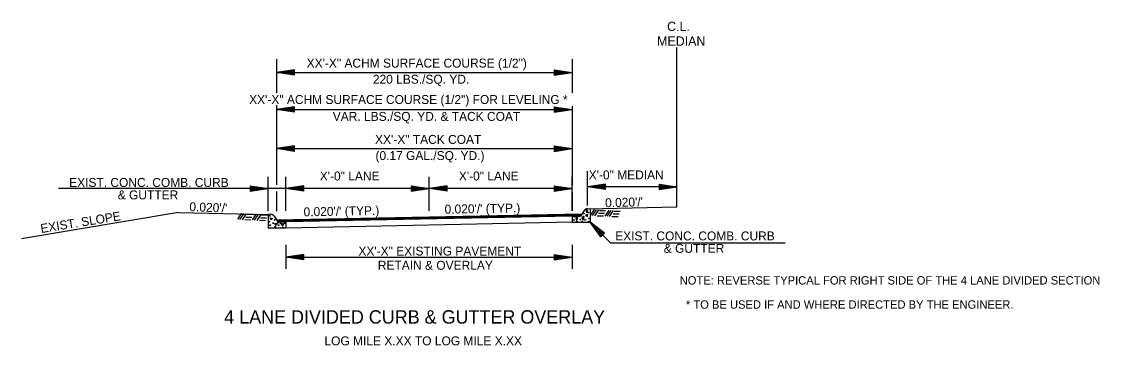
# Model space of a CAD drawing. Extents: x 544199 to 1930787, y -1968972 to 596640.
# Drawn here: x 551577 to 552481, y -1965964 to -1965692 of the extents above; entities that cross this region are included whole.
import ezdxf

# ---------------------------------------------------------------- set-up
doc = ezdxf.new("R2010")
doc.units = 0
doc.layers.add('R_Border Prem', color=7, linetype='Continuous')
doc.layers.add('R_Draft', color=7, linetype='Continuous')

msp = doc.modelspace()

# ---------------------------------------------------------------- linework, layer by layer
at = {"layer": 'R_Draft'}
for p, q in [((552126.68, -1965847.39), (552126.68, -1965713.88)), ((551790.98, -1965723.48), (551790.98, -1965751.87)), ((551805.98, -1965732.49), (551790.98, -1965734.74)), ((551805.98, -1965732.86), (551793.49, -1965734.74)), ((551805.98, -1965736.99), (551805.98, -1965732.49)), ((552023.81, -1965732.49), (552038.81, -1965734.74)), ((552023.81, -1965732.49), (552023.81, -1965736.99)), ((552023.81, -1965732.86), (552036.3, -1965734.74)), ((551790.98, -1965734.74), (552038.81, -1965734.74)), ((551805.98, -1965736.99), (551790.98, -1965734.74)), ((551805.98, -1965736.61), (551793.49, -1965734.74)), ((551805.98, -1965733.24), (551796.07, -1965734.74)), ((551805.98, -1965736.23), (551796.07, -1965734.74)), ((551805.98, -1965733.62), (551798.56, -1965734.74)), ((551805.98, -1965735.85), (551798.56, -1965734.74)), ((551805.98, -1965734), (551801.11, -1965734.74)), ((551805.98, -1965735.46), (551801.11, -1965734.74)), ((551805.98, -1965734.38), (551803.61, -1965734.74)), ((551805.98, -1965735.09), (551803.61, -1965734.74)), ((552023.81, -1965733.24), (552033.72, -1965734.74)), ((552023.81, -1965733.62), (552031.22, -1965734.74)), ((552023.81, -1965734.01), (552028.68, -1965734.74)), ((552023.81, -1965734.38), (552026.18, -1965734.74)), ((552023.81, -1965736.99), (552038.81, -1965734.74)), ((552023.81, -1965735.47), (552028.68, -1965734.74)), ((552023.81, -1965736.23), (552033.72, -1965734.74)), ((552023.81, -1965736.61), (552036.3, -1965734.74)), ((552023.81, -1965735.85), (552031.22, -1965734.74)), ((552023.81, -1965735.09), (552026.18, -1965734.74)), ((551790.98, -1965762.06), (551790.98, -1965829)), ((551805.98, -1965763.36), (551790.98, -1965765.61)), ((551790.98, -1965765.61), (552038.81, -1965765.61)), ((551805.98, -1965767.86), (551790.98, -1965765.61)), ((551805.98, -1965763.73), (551793.49, -1965765.61)), ((551805.98, -1965767.48), (551793.49, -1965765.61)), ((551805.98, -1965764.11), (551796.07, -1965765.61)), ((551805.98, -1965767.1), (551796.07, -1965765.61)), ((551805.98, -1965764.49), (551798.56, -1965765.61)), ((551805.98, -1965766.72), (551798.56, -1965765.61)), ((551805.98, -1965764.87), (551801.11, -1965765.61)), ((551805.98, -1965766.33), (551801.11, -1965765.61)), ((551805.98, -1965765.25), (551803.61, -1965765.61)), ((551805.98, -1965765.96), (551803.61, -1965765.61)), ((551805.98, -1965767.86), (551805.98, -1965763.36)), ((552023.81, -1965763.36), (552038.81, -1965765.61)), ((552023.81, -1965763.36), (552023.81, -1965767.86)), ((552023.81, -1965763.73), (552036.3, -1965765.61)), ((552023.81, -1965764.11), (552033.72, -1965765.61)), ((552023.81, -1965764.49), (552031.22, -1965765.61)), ((552023.81, -1965764.88), (552028.68, -1965765.61)), ((552023.81, -1965765.25), (552026.18, -1965765.61)), ((552023.81, -1965767.86), (552038.81, -1965765.61)), ((552023.81, -1965766.34), (552028.68, -1965765.61)), ((552023.81, -1965767.1), (552033.72, -1965765.61)), ((552023.81, -1965767.48), (552036.3, -1965765.61)), ((552023.81, -1965766.72), (552031.22, -1965765.61)), ((552023.81, -1965765.96), (552026.18, -1965765.61)), ((551805.98, -1965796.29), (551790.98, -1965798.54)), ((551805.98, -1965800.79), (551805.98, -1965796.29)), ((552023.81, -1965796.29), (552038.81, -1965798.54)), ((552023.81, -1965796.29), (552023.81, -1965800.79)), ((551790.98, -1965798.54), (552038.81, -1965798.54)), ((551805.98, -1965800.79), (551790.98, -1965798.54)), ((551805.98, -1965796.66), (551793.49, -1965798.54)), ((551805.98, -1965800.41), (551793.49, -1965798.54)), ((551805.98, -1965797.04), (551796.07, -1965798.54)), ((551805.98, -1965800.03), (551796.07, -1965798.54)), ((551805.98, -1965797.42), (551798.56, -1965798.54)), ((551805.98, -1965799.65), (551798.56, -1965798.54)), ((551805.98, -1965797.8), (551801.11, -1965798.54)), ((551805.98, -1965799.26), (551801.11, -1965798.54)), ((551805.98, -1965798.18), (551803.61, -1965798.54)), ((551805.98, -1965798.89), (551803.61, -1965798.54)), ((552023.81, -1965796.66), (552036.3, -1965798.54)), ((552023.81, -1965797.04), (552033.72, -1965798.54)), ((552023.81, -1965797.42), (552031.22, -1965798.54)), ((552023.81, -1965797.81), (552028.68, -1965798.54)), ((552023.81, -1965798.18), (552026.18, -1965798.54)), ((552023.81, -1965800.79), (552038.81, -1965798.54)), ((552023.81, -1965799.27), (552028.68, -1965798.54)), ((552023.81, -1965800.03), (552033.72, -1965798.54)), ((552023.81, -1965800.41), (552036.3, -1965798.54)), ((552023.81, -1965799.65), (552031.22, -1965798.54)), ((552023.81, -1965798.89), (552026.18, -1965798.54)), ((551783.88, -1965850.9), (551783.88, -1965822.18)), ((551798.88, -1965850.73), (551798.88, -1965822.18)), ((551918.88, -1965850.73), (551918.88, -1965822.18)), ((552038.81, -1965832.07), (552038.81, -1965822.18)), ((552038.81, -1965850.73), (552038.81, -1965822.18)), ((552051.68, -1965846.06), (552051.68, -1965817.34)), ((551798.88, -1965832.07), (551608.07, -1965832.07)), ((551768.88, -1965829.82), (551783.88, -1965832.07)), ((551768.88, -1965829.82), (551768.88, -1965834.32)), ((551768.88, -1965830.2), (551781.37, -1965832.07)), ((551768.88, -1965830.58), (551778.79, -1965832.07)), ((551768.88, -1965830.96), (551776.3, -1965832.07)), ((551768.88, -1965831.35), (551773.75, -1965832.07)), ((551768.88, -1965831.72), (551771.25, -1965832.07)), ((551768.88, -1965834.32), (551783.88, -1965832.07)), ((551768.88, -1965832.81), (551773.75, -1965832.07)), ((551768.88, -1965833.57), (551778.79, -1965832.07)), ((551768.88, -1965833.95), (551781.37, -1965832.07)), ((551768.88, -1965833.19), (551776.3, -1965832.07)), ((551768.88, -1965832.43), (551771.25, -1965832.07)), ((551813.88, -1965829.82), (551798.88, -1965832.07)), ((551918.88, -1965832.07), (551798.88, -1965832.07)), ((551813.88, -1965834.32), (551798.88, -1965832.07)), ((551813.88, -1965830.2), (551801.38, -1965832.07)), ((551813.88, -1965833.95), (551801.38, -1965832.07)), ((551813.88, -1965830.58), (551803.96, -1965832.07)), ((551813.88, -1965833.57), (551803.96, -1965832.07)), ((551813.88, -1965830.96), (551806.46, -1965832.07)), ((551813.88, -1965833.19), (551806.46, -1965832.07)), ((551813.88, -1965831.34), (551809, -1965832.07)), ((551813.88, -1965832.8), (551809, -1965832.07)), ((551813.88, -1965831.72), (551811.51, -1965832.07)), ((551813.88, -1965832.43), (551811.51, -1965832.07)), ((551813.88, -1965834.32), (551813.88, -1965829.82)), ((551903.88, -1965829.82), (551918.88, -1965832.07)), ((551903.88, -1965829.82), (551903.88, -1965834.32)), ((551903.88, -1965830.2), (551916.37, -1965832.07)), ((551903.88, -1965830.58), (551913.79, -1965832.07)), ((551903.88, -1965830.96), (551911.3, -1965832.07)), ((551903.88, -1965831.35), (551908.75, -1965832.07)), ((551903.88, -1965831.72), (551906.25, -1965832.07)), ((551903.88, -1965834.32), (551918.88, -1965832.07)), ((551903.88, -1965832.81), (551908.75, -1965832.07)), ((551903.88, -1965833.57), (551913.79, -1965832.07)), ((551903.88, -1965833.95), (551916.37, -1965832.07)), ((551903.88, -1965833.19), (551911.3, -1965832.07)), ((551903.88, -1965832.43), (551906.25, -1965832.07)), ((551933.88, -1965829.82), (551918.88, -1965832.07)), ((552038.81, -1965832.07), (551918.88, -1965832.07)), ((551933.88, -1965834.32), (551918.88, -1965832.07)), ((551933.88, -1965830.2), (551921.38, -1965832.07)), ((551933.88, -1965833.95), (551921.38, -1965832.07)), ((551933.88, -1965830.58), (551923.96, -1965832.07)), ((551933.88, -1965833.57), (551923.96, -1965832.07)), ((551933.88, -1965830.96), (551926.46, -1965832.07)), ((551933.88, -1965833.19), (551926.46, -1965832.07)), ((551933.88, -1965831.34), (551929, -1965832.07)), ((551933.88, -1965832.8), (551929, -1965832.07)), ((551933.88, -1965831.72), (551931.51, -1965832.07)), ((551933.88, -1965832.43), (551931.51, -1965832.07)), ((551933.88, -1965834.32), (551933.88, -1965829.82)), ((552023.81, -1965829.82), (552038.81, -1965832.07)), ((552023.81, -1965829.82), (552023.81, -1965834.32)), ((552023.81, -1965830.2), (552036.3, -1965832.07)), ((552023.81, -1965830.58), (552033.72, -1965832.07)), ((552023.81, -1965830.96), (552031.22, -1965832.07)), ((552023.81, -1965831.35), (552028.68, -1965832.07)), ((552023.81, -1965831.72), (552026.18, -1965832.07)), ((552023.81, -1965834.32), (552038.81, -1965832.07)), ((552023.81, -1965832.81), (552028.68, -1965832.07)), ((552023.81, -1965833.57), (552033.72, -1965832.07)), ((552023.81, -1965833.95), (552036.3, -1965832.07)), ((552023.81, -1965833.19), (552031.22, -1965832.07)), ((552023.81, -1965832.43), (552026.18, -1965832.07)), ((552038.81, -1965850.73), (552038.81, -1965832.07)), ((552066.68, -1965828.25), (552051.68, -1965830.5)), ((552126.68, -1965830.5), (552051.68, -1965830.5)), ((552066.68, -1965832.75), (552051.68, -1965830.5)), ((552066.68, -1965828.63), (552054.18, -1965830.5)), ((552066.68, -1965832.38), (552054.18, -1965830.5)), ((552066.68, -1965829.01), (552056.76, -1965830.5)), ((552066.68, -1965831.99), (552056.76, -1965830.5)), ((552066.68, -1965829.38), (552059.26, -1965830.5)), ((552066.68, -1965831.62), (552059.26, -1965830.5)), ((552066.68, -1965829.77), (552061.8, -1965830.5)), ((552066.68, -1965831.23), (552061.8, -1965830.5)), ((552066.68, -1965830.15), (552064.31, -1965830.5)), ((552066.68, -1965830.85), (552064.31, -1965830.5)), ((552066.68, -1965832.75), (552066.68, -1965828.25)), ((552111.68, -1965828.25), (552126.68, -1965830.5)), ((552111.68, -1965828.25), (552111.68, -1965832.75)), ((552111.68, -1965828.63), (552124.17, -1965830.5)), ((552111.68, -1965829.01), (552121.59, -1965830.5)), ((552111.68, -1965829.38), (552119.1, -1965830.5)), ((552111.68, -1965829.77), (552116.55, -1965830.5)), ((552111.68, -1965830.15), (552114.05, -1965830.5)), ((552111.68, -1965832.75), (552126.68, -1965830.5)), ((552111.68, -1965831.24), (552116.55, -1965830.5)), ((552111.68, -1965831.99), (552121.59, -1965830.5)), ((552111.68, -1965832.38), (552124.17, -1965830.5)), ((552111.68, -1965831.62), (552119.1, -1965830.5)), ((552111.68, -1965830.85), (552114.05, -1965830.5)), ((551790.98, -1965834.52), (551790.98, -1965850.9)), ((552048.85, -1965850.39), (552045.82, -1965855.19)), ((552051.68, -1965848.89), (552126.68, -1965847.39)), ((552053.83, -1965848.93), (552053.83, -1965860.29)), ((552054.1, -1965854.5), (552057.48, -1965849.49)), ((552055.9, -1965854.71), (552059.28, -1965849.7)), ((552057.9, -1965854.92), (552061.28, -1965849.91)), ((552061.78, -1965850.29), (552066.87, -1965850.33)), ((552066.37, -1965855.05), (552069.75, -1965850.04)), ((552068.16, -1965855.25), (552071.54, -1965850.25)), ((552070.17, -1965855.46), (552073.54, -1965850.45)), ((551708.88, -1965852.14), (551577.2, -1965874.08)), ((551708.88, -1965852.14), (551783.88, -1965853.64)), ((551758.53, -1965857.73), (551761.91, -1965852.72)), ((551760.33, -1965857.94), (551763.71, -1965852.93)), ((551762.33, -1965858.14), (551765.71, -1965853.14)), ((551764.33, -1965858.06), (551769.42, -1965858.1)), ((551765.21, -1965855.93), (551770.3, -1965855.97)), ((551766.21, -1965853.51), (551771.3, -1965853.55)), ((551770.8, -1965858.27), (551774.18, -1965853.26)), ((551772.59, -1965858.48), (551775.97, -1965853.47)), ((551774.6, -1965858.69), (551777.97, -1965853.68)), ((551776.6, -1965858.6), (551781.69, -1965858.64)), ((551777.47, -1965856.47), (551782.56, -1965856.52)), ((551778.47, -1965854.05), (551783.56, -1965854.1)), ((551786.05, -1965853.6), (551783.88, -1965853.64)), ((551783.88, -1965853.64), (551783.88, -1965865.09)), ((551788.86, -1965855.1), (551791.96, -1965859.99)), ((552046.99, -1965853.33), (551790.98, -1965858.45)), ((552046.8, -1965853.63), (551791.17, -1965858.75)), ((552046.61, -1965853.94), (551791.36, -1965859.04)), ((552046.42, -1965854.24), (551791.54, -1965859.34)), ((552046.23, -1965854.54), (551791.73, -1965859.63)), ((552046.03, -1965854.85), (551791.92, -1965859.93)), ((552038.81, -1965855.19), (551798.88, -1965859.99)), ((552038.81, -1965855.19), (552045.82, -1965855.19)), ((552038.81, -1965855.19), (552038.81, -1965858.69)), ((552038.81, -1965855.19), (552045.82, -1965855.19)), ((552038.81, -1965855.19), (552038.81, -1965860.29)), ((552059.9, -1965854.84), (552064.99, -1965854.88)), ((552060.78, -1965852.71), (552065.87, -1965852.75)), ((552072.17, -1965855.38), (552077.26, -1965855.42)), ((552073.04, -1965853.25), (552078.13, -1965853.29)), ((552074.04, -1965850.83), (552079.13, -1965850.87)), ((551798.88, -1965865.09), (551783.88, -1965865.09)), ((551791.96, -1965859.99), (551798.88, -1965859.99)), ((551798.88, -1965859.99), (551798.88, -1965863.48)), ((551798.88, -1965859.99), (551798.88, -1965865.09)), ((552038.81, -1965860.29), (551798.88, -1965865.09)), ((552038.81, -1965860.29), (552053.83, -1965860.29)), ((552053.83, -1965860.29), (552070.8, -1965877.52)), ((552062.76, -1965872.56), (552053.83, -1965860.29)), ((552065.96, -1965869.4), (552053.83, -1965860.29)), ((552063.02, -1965872.29), (552055.59, -1965862.07)), ((552065.7, -1965869.66), (552055.59, -1965862.07)), ((552065.42, -1965869.93), (552057.4, -1965863.91)), ((552063.3, -1965872.02), (552057.4, -1965863.91)), ((552063.56, -1965871.76), (552059.15, -1965865.69)), ((552065.16, -1965870.19), (552059.15, -1965865.69)), ((552064.88, -1965870.46), (552060.94, -1965867.5)), ((552063.84, -1965871.49), (552060.94, -1965867.5)), ((552064.61, -1965870.73), (552062.7, -1965869.29)), ((552064.11, -1965871.22), (552062.7, -1965869.29)), ((552062.76, -1965872.56), (552065.96, -1965869.4)), ((552070.8, -1965877.52), (552217.28, -1965877.52)), ((551798.88, -1965879.29), (551798.88, -1965899.29)), ((552038.81, -1965879.29), (552038.81, -1965899.29)), ((551813.88, -1965887.29), (551798.88, -1965889.54)), ((551798.88, -1965889.54), (552038.81, -1965889.54)), ((551813.88, -1965891.79), (551798.88, -1965889.54)), ((551813.88, -1965887.66), (551801.38, -1965889.54)), ((551813.88, -1965891.41), (551801.38, -1965889.54)), ((551813.88, -1965888.05), (551803.96, -1965889.54)), ((551813.88, -1965891.03), (551803.96, -1965889.54)), ((551813.88, -1965888.42), (551806.46, -1965889.54)), ((551813.88, -1965890.66), (551806.46, -1965889.54)), ((551813.88, -1965888.8), (551809, -1965889.54)), ((551813.88, -1965890.27), (551809, -1965889.54)), ((551813.88, -1965889.19), (551811.51, -1965889.54)), ((551813.88, -1965889.89), (551811.51, -1965889.54)), ((551813.88, -1965891.79), (551813.88, -1965887.29)), ((552023.81, -1965887.29), (552038.81, -1965889.54)), ((552023.81, -1965887.29), (552023.81, -1965891.79)), ((552023.81, -1965887.66), (552036.3, -1965889.54)), ((552023.81, -1965888.05), (552033.72, -1965889.54)), ((552023.81, -1965888.42), (552031.22, -1965889.54)), ((552023.81, -1965888.81), (552028.68, -1965889.54)), ((552023.81, -1965889.19), (552026.18, -1965889.54)), ((552023.81, -1965891.79), (552038.81, -1965889.54)), ((552023.81, -1965890.27), (552028.68, -1965889.54)), ((552023.81, -1965891.03), (552033.72, -1965889.54)), ((552023.81, -1965891.41), (552036.3, -1965889.54)), ((552023.81, -1965890.66), (552031.22, -1965889.54)), ((552023.81, -1965889.89), (552026.18, -1965889.54))]:
    msp.add_line(p, q, dxfattribs=at)
for points in [[(552038.81, -1965723.48), (552038.81, -1965751.68)], [(552038.81, -1965762.93), (552038.81, -1965829.52)], [(552038.81, -1965835.34), (552038.81, -1965850.73)], [(552050.84, -1965852.05), (552051.97, -1965850.26), (552050.2, -1965849.89), (552050.84, -1965851.78)], [(551787.82, -1965857.05), (551786.06, -1965858.19), (551785.68, -1965856.41), (551787.58, -1965857.05)], [(552042.53, -1965858.66), (552043.66, -1965856.87), (552041.89, -1965856.5), (552042.53, -1965858.39)], [(552042.53, -1965858.66), (552043.66, -1965856.87), (552041.89, -1965856.5), (552042.53, -1965858.39)], [(552047.66, -1965858.42), (552048.79, -1965856.63), (552047.02, -1965856.26), (552047.66, -1965858.16)], [(552049.89, -1965854.29), (552051.65, -1965855.42), (552052.03, -1965853.65), (552050.12, -1965854.29)], [(551790.63, -1965863.03), (551789.5, -1965861.24), (551791.26, -1965860.88), (551790.63, -1965862.77)], [(551796.29, -1965863.36), (551795.15, -1965861.57), (551796.93, -1965861.2), (551796.29, -1965863.1)]]:
    msp.add_lwpolyline(points, dxfattribs=at)
for centre in [(551784.81, -1965859.79), (551785.44, -1965854.77), (551789.36, -1965858.2), (552040.18, -1965858.37), (552040.18, -1965858.37), (552040.82, -1965855.62), (552040.82, -1965855.62), (552042.68, -1965859.75), (552042.68, -1965859.75), (552043.01, -1965856.04), (552043.01, -1965856.04), (552045.65, -1965857.93), (552045.65, -1965857.93), (552047.19, -1965859.75), (552047.19, -1965859.75), (552048.35, -1965855.43), (552048.52, -1965852.87), (552049.61, -1965858.29), (552052.27, -1965852), (552052.52, -1965859.75), (552052.52, -1965859.75), (552052.9, -1965857.02), (551785.63, -1965862.77), (551788.1, -1965861.06), (551789.78, -1965864.1), (551789.78, -1965864.1), (551792.29, -1965860.53), (551792.7, -1965862.7), (551794.6, -1965861.31), (551796.3, -1965864.48), (551796.3, -1965864.48), (551797.53, -1965861.14)]:
    msp.add_circle(centre, 0.339, dxfattribs=at)
for centre, start, end in [((552051.61, -1965852.15), 88.88036, 147.72436), ((551786.1, -1965856.85), 32.27564, 91.11964)]:
    msp.add_arc(centre, 3.26, start, end, dxfattribs=at)

# ---------------------------------------------------------------- texts
at = {"layer": 'R_Border Prem'}
for s, p in [('NOTE: REVERSE TYPICAL FOR RIGHT SIDE OF THE 4 LANE DIVIDED SECTION', (552128.96, -1965912.45)), ('* TO BE USED IF AND WHERE DIRECTED BY THE ENGINEER.', (552134.17, -1965932.71))]:
    msp.add_text(s, height=7, dxfattribs=at).set_placement(p)
at = {"layer": 'R_Draft'}
for s, height, p in [('C.L.', 7.8, (552118.39, -1965699.91)), ('MEDIAN', 7.8, (552109.97, -1965712.28)), ('XX\'-X" ACHM SURFACE COURSE (1/2")', 7.5, (551816.23, -1965730.58)), ('220 LBS./SQ. YD. ', 7.5, (551871.72, -1965744.12)), ('XX\'-X" ACHM SURFACE COURSE (1/2") FOR LEVELING *', 7.5, (551768, -1965761.11)), ('VAR. LBS./SQ. YD. & TACK COAT', 7.5, (551838.11, -1965775.26)), ('XX\'-X" TACK COAT', 7.5, (551873.56, -1965794.55)), ('(0.17 GAL./SQ. YD.)', 7.5, (551873.91, -1965808.09)), ('EXIST. CONC. COMB. CURB', 7.5, (551617.12, -1965830.66)), ('X\'-0" LANE', 7.5, (551827.22, -1965825.21)), ('X\'-0" LANE', 7.5, (551943.81, -1965825.21)), ('X\'-0" MEDIAN', 7.5, (552052.69, -1965824.31)), ('& GUTTER ', 7.5, (551657.84, -1965841.06)), ('EXIST. CONC. COMB. CURB', 7.5, (552074.88, -1965875.46)), ('XX\'-X" EXISTING PAVEMENT', 7.5, (551859.61, -1965888.16)), ('& GUTTER ', 7.5, (552115.6, -1965885.86)), ('RETAIN & OVERLAY', 7.5, (551875.88, -1965900.07)), ('4 LANE DIVIDED CURB & GUTTER OVERLAY', 11.25, (551747.1, -1965945.23)), ('LOG MILE X.XX TO LOG MILE X.XX', 7.5, (551831.17, -1965963.41))]:
    msp.add_text(s, height=height, dxfattribs=at).set_placement(p)
for s, rotation, p in [("0.020'/'", 1.55034, (552066.52, -1965847.68)), ("0.020'/'", 357.78305, (551717.78, -1965850.89)), ("0.020'/' (TYP.)", 1.12517, (551813.69, -1965855.32)), ("0.020'/' (TYP.)", 1.02732, (551931.91, -1965853.09)), ('EXIST. SLOPE', 9.15344, (551593.69, -1965869.33))]:
    msp.add_text(s, height=7.5, rotation=rotation, dxfattribs=at).set_placement(p)

doc.saveas('drawing.dxf')
